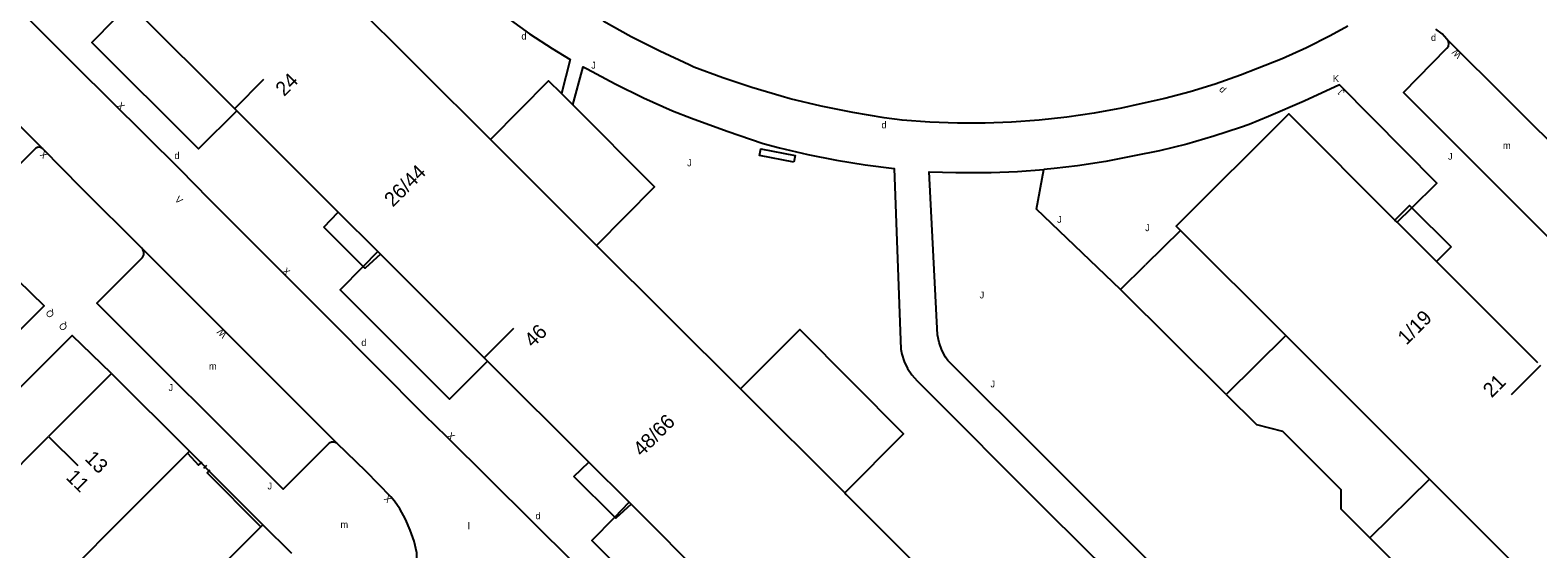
# Model space of a CAD drawing. Extents: x 134999 to 136502, y 457398 to 459002.
# Drawn here: x 135186.5 to 135296.2, y 458865.7 to 458903.5 of the extents above; entities that cross this region are included whole.
import ezdxf

# ---------------------------------------------------------------- set-up
doc = ezdxf.new("R2010")
doc.units = 0
for name, color, linetype in [('RI_DGTB_15', 7, 'Continuous'), ('RI_DGTB_19', 7, 'Continuous'), ('RI_DGTB_29', 7, 'Continuous'), ('RI_DGTB_3', 7, 'Continuous'), ('RI_DGTB_30', 7, 'Continuous'), ('RI_DGTB_31', 7, 'Continuous'), ('RI_DGTB_32', 7, 'Continuous'), ('RI_DGTB_35', 7, 'Continuous'), ('RI_DGTB_36', 7, 'Continuous'), ('RI_DGTB_4', 7, 'Continuous'), ('RI_DGTB_43', 7, 'Continuous'), ('RI_DGTB_48', 7, 'Continuous'), ('RI_DGTB_53', 7, 'Continuous'), ('RI_DGTB_54', 7, 'Continuous'), ('RI_DGTB_7', 7, 'Continuous')]:
    doc.layers.add(name, color=color, linetype=linetype)

msp = doc.modelspace()

# ---------------------------------------------------------------- linework, layer by layer
at = {"layer": 'RI_DGTB_15'}
for p, q in [((135201.378, 458897.805), (135203.498, 458899.929)), ((135219.54, 458879.623), (135221.688, 458881.775)), ((135296.425, 458879.047), (135294.306, 458876.925)), ((135187.822, 458873.894), (135189.946, 458871.775))]:
    msp.add_line(p, q, dxfattribs=at)
at = {"layer": 'RI_DGTB_19'}
for points in [[(135265.86, 458884.608), (135259.741, 458890.451), (135260.29, 458893.34)], [(135273.557, 458876.949), (135275.75, 458874.758), (135277.659, 458874.264), (135281.903, 458870.022), (135281.903, 458868.607), (135284.024, 458866.486)]]:
    msp.add_lwpolyline(points, dxfattribs=at)
at = {"layer": 'RI_DGTB_3'}
for p, q in [((135209.568, 458905.956), (135219.99, 458895.543)), ((135201.362, 458897.789), (135193.93, 458905.216)), ((135201.531, 458897.62), (135201.362, 458897.789)), ((135219.99, 458895.543), (135227.722, 458887.818)), ((135270.221, 458888.912), (135277.898, 458881.237)), ((135219.54, 458879.623), (135211.989, 458887.169)), ((135227.722, 458887.818), (135238.189, 458877.36)), ((135277.898, 458881.237), (135288.264, 458870.875)), ((135219.778, 458879.385), (135219.54, 458879.623)), ((135238.189, 458877.36), (135245.783, 458869.766)), ((135288.264, 458870.875), (135288.363, 458870.776)), ((135288.363, 458870.776), (135296.053, 458863.087)), ((135245.783, 458869.766), (135245.897, 458869.652)), ((135245.897, 458869.652), (135256.251, 458859.298)), ((135237.716, 458861.455), (135230.224, 458868.947))]:
    msp.add_line(p, q, dxfattribs=at)
for points in [[(135208.911, 458890.245), (135201.531, 458897.62)], [(135285.842, 458889.665), (135278.104, 458897.399), (135269.923, 458889.21), (135270.221, 458888.912)], [(135211.799, 458887.359), (135208.911, 458890.245)], [(135286.001, 458889.506), (135285.842, 458889.665)], [(135288.869, 458886.639), (135286.001, 458889.506)], [(135211.989, 458887.169), (135211.799, 458887.359)], [(135296.246, 458879.263), (135288.869, 458886.639)], [(135227.146, 458872.022), (135219.778, 458879.385)], [(135230.083, 458869.088), (135227.146, 458872.022)], [(135230.224, 458868.947), (135230.083, 458869.088)]]:
    msp.add_lwpolyline(points, dxfattribs=at)
at = {"layer": 'RI_DGTB_32'}
msp.add_lwpolyline([(135242.089, 458893.888), (135239.579, 458894.367), (135239.673, 458894.858), (135242.183, 458894.379), (135242.089, 458893.888)], dxfattribs=at)
at = {"layer": 'RI_DGTB_4'}
for p, q in [((135192.399, 458878.469), (135187.822, 458873.894)), ((135192.399, 458878.469), (135198.078, 458872.802)), ((135183.422, 458869.476), (135187.822, 458873.894)), ((135198.078, 458872.802), (135197.936, 458872.66)), ((135197.936, 458872.66), (135193.499, 458868.212)), ((135193.499, 458868.212), (135189.105, 458863.807)), ((135203.412, 458867.449), (135203.27, 458867.308)), ((135205.54, 458865.35), (135203.412, 458867.449))]:
    msp.add_line(p, q, dxfattribs=at)
msp.add_lwpolyline([(135203.27, 458867.308), (135198.841, 458862.847), (135199.225, 458862.481)], dxfattribs=at)
at = {"layer": 'RI_DGTB_48'}
for p, q in [((135270.221, 458888.912), (135267.683, 458886.4)), ((135265.86, 458884.608), (135267.683, 458886.4)), ((135273.557, 458876.949), (135265.86, 458884.608)), ((135277.898, 458881.237), (135273.557, 458876.949)), ((135288.363, 458870.776), (135284.024, 458866.486)), ((135291.753, 458858.781), (135284.024, 458866.486))]:
    msp.add_line(p, q, dxfattribs=at)
for points in [[(135225.169, 458898.898), (135224.225, 458899.808), (135219.99, 458895.543)], [(135227.722, 458887.818), (135231.944, 458892.085), (135225.993, 458898.053)], [(135245.783, 458869.766), (135250.054, 458874.069), (135242.513, 458881.678), (135238.189, 458877.36)]]:
    msp.add_lwpolyline(points, dxfattribs=at)
at = {"layer": 'RI_DGTB_53'}
msp.add_line((135220.467, 458904.962), (135222.843, 458903.247), dxfattribs=at)
at = {"layer": 'RI_DGTB_54'}
for p, q in [((135176.541, 458905.674), (135187.393, 458894.854)), ((135302.003, 458890.482), (135289.629, 458902.856)), ((135225.993, 458898.053), (135225.169, 458898.898)), ((135208.796, 458873.389), (135194.603, 458887.6)), ((135198.925, 458871.952), (135198.078, 458872.802)), ((135198.982, 458872.009), (135198.868, 458871.895)), ((135199.495, 458871.381), (135198.925, 458871.952)), ((135199.495, 458871.381), (135198.925, 458871.952)), ((135199.324, 458871.78), (135199.096, 458871.552)), ((135199.552, 458871.438), (135199.438, 458871.324)), ((135203.412, 458867.449), (135199.495, 458871.381))]:
    msp.add_line(p, q, dxfattribs=at)
for points in [[(135180.372, 458910.298), (135189.799, 458900.884), (135197.377, 458893.37), (135199.478, 458891.21), (135208.149, 458882.535), (135215.191, 458875.439), (135216.799, 458873.888), (135226.078, 458864.647), (135233.665, 458857.063), (135235.632, 458855.04), (135251.637, 458839.052), (135253.729, 458837.015), (135264.451, 458826.236), (135277.549, 458813.142), (135289.193, 458801.432), (135289.299, 458801.33), (135289.855, 458800.863)], [(135187.393, 458894.854), (135187.239, 458894.947), (135187.06, 458894.964), (135186.891, 458894.903), (135186.773, 458894.789), (135183.478, 458891.51), (135173.261, 458901.703), (135176.507, 458905.009), (135176.616, 458905.174), (135176.653, 458905.369), (135176.609, 458905.563), (135176.541, 458905.674)], [(135201.531, 458897.62), (135198.747, 458894.842), (135190.97, 458902.613), (135192.675, 458904.341)], [(135282.411, 458903.794), (135281.121, 458903.087), (135279.393, 458902.219), (135277.631, 458901.424), (135275.837, 458900.702), (135274.599, 458900.215), (135272.764, 458899.565), (135270.934, 458899.002), (135269.082, 458898.515), (135267.212, 458898.107), (135265.938, 458897.824), (135263.949, 458897.45), (135261.947, 458897.154), (135259.935, 458896.938), (135257.916, 458896.802), (135256.01, 458896.722), (135253.991, 458896.714), (135251.973, 458896.787), (135249.959, 458896.939), (135248.663, 458897.12), (135246.363, 458897.505), (135244.077, 458897.968), (135241.809, 458898.51), (135241.16, 458898.685), (135239.018, 458899.316), (135236.9, 458900.024), (135234.809, 458900.807), (135234.448, 458900.968), (135232.328, 458901.963), (135230.244, 458903.029), (135228.198, 458904.166)], [(135289.629, 458902.856), (135289.274, 458903.225), (135288.828, 458903.579)], [(135222.843, 458903.247), (135224.486, 458902.169), (135225.796, 458901.375), (135225.169, 458898.898)], [(135302.003, 458890.482), (135301.815, 458890.595), (135301.599, 458890.634), (135301.384, 458890.594), (135301.265, 458890.533), (135298.099, 458887.312), (135286.463, 458898.967), (135289.628, 458902.182), (135289.735, 458902.343), (135289.769, 458902.534), (135289.723, 458902.723), (135289.629, 458902.856)], [(135225.993, 458898.053), (135226.75, 458900.839), (135227.04, 458900.676), (135229.071, 458899.589), (135231.14, 458898.572), (135233.242, 458897.628), (135234.627, 458897.085), (135237.227, 458896.131), (135239.854, 458895.253), (135241.04, 458894.931), (135243.1, 458894.438), (135245.178, 458894.023), (135247.269, 458893.686), (135249.372, 458893.429), (135249.863, 458880.259), (135249.938, 458879.879), (135250.112, 458879.343), (135250.36, 458878.836), (135250.677, 458878.369), (135251.057, 458877.952), (135260.605, 458868.361), (135271.704, 458857.371)], [(135287.07, 458890.559), (135288.882, 458892.343), (135281.798, 458899.513), (135279.232, 458898.32), (135276.633, 458897.2), (135275.229, 458896.631), (135274.595, 458896.405), (135272.65, 458895.765), (135270.682, 458895.201), (135268.693, 458894.714), (135266.855, 458894.337), (135264.796, 458893.937), (135262.723, 458893.615), (135261.037, 458893.413), (135260.29, 458893.34)], [(135194.603, 458887.6), (135190.216, 458891.983), (135187.393, 458894.854)], [(135320.319, 458830.28), (135311.552, 458821.422), (135301.025, 458831.815), (135293.254, 458839.459), (135260.543, 458872.19), (135253.283, 458879.412), (135253.119, 458879.664), (135252.853, 458880.182), (135252.66, 458880.733), (135252.544, 458881.304), (135251.932, 458893.173), (135253.864, 458893.131), (135256.444, 458893.139), (135258.369, 458893.2), (135260.29, 458893.34)], [(135286.001, 458889.506), (135287.07, 458890.559)], [(135208.796, 458873.389), (135208.619, 458873.466), (135208.426, 458873.464), (135208.249, 458873.386), (135208.205, 458873.35), (135204.89, 458870.045), (135191.345, 458883.603), (135194.661, 458886.933), (135194.745, 458887.115), (135194.752, 458887.316), (135194.681, 458887.504), (135194.603, 458887.6)], [(135210.735, 458886.282), (135211.799, 458887.359)], [(135184.591, 458886.256), (135187.494, 458883.409), (135179.229, 458875.087), (135176.257, 458878.028)], [(135219.778, 458879.385), (135217.011, 458876.61), (135209.052, 458884.578), (135210.735, 458886.282)], [(135192.399, 458878.469), (135189.546, 458881.245), (135158.146, 458849.833), (135160.973, 458846.985)], [(135185.488, 458833.418), (135199.525, 458847.416), (135206.897, 458854.794), (135212.936, 458860.779), (135213.39, 458861.312), (135213.781, 458861.892), (135214.102, 458862.514), (135214.351, 458863.168), (135214.524, 458863.847), (135214.618, 458864.54), (135214.632, 458865.24), (135214.624, 458865.405), (135214.427, 458866.245), (135214.154, 458867.063), (135213.806, 458867.852), (135213.386, 458868.606), (135213.003, 458869.176), (135212.741, 458869.482), (135210.931, 458871.331), (135208.796, 458873.389)], [(135197.936, 458872.66), (135198.745, 458871.786), (135198.925, 458871.952)], [(135203.27, 458867.308), (135199.355, 458871.242), (135199.495, 458871.381)], [(135229.038, 458868.014), (135230.083, 458869.088)], [(135237.92, 458861.251), (135235.111, 458858.518), (135227.377, 458866.306), (135229.038, 458868.014)]]:
    msp.add_lwpolyline(points, dxfattribs=at)
at = {"layer": 'RI_DGTB_7'}
for p, q in [((135207.857, 458889.148), (135208.911, 458890.245)), ((135289.93, 458887.7), (135288.869, 458886.639)), ((135226.066, 458870.956), (135227.146, 458872.022))]:
    msp.add_line(p, q, dxfattribs=at)
for points in [[(135285.842, 458889.665), (135286.903, 458890.726), (135287.07, 458890.559)], [(135287.07, 458890.559), (135289.93, 458887.7)], [(135210.735, 458886.282), (135207.857, 458889.148)], [(135211.989, 458887.169), (135210.872, 458886.145), (135210.735, 458886.282)], [(135229.038, 458868.014), (135226.066, 458870.956)], [(135230.224, 458868.947), (135229.122, 458867.931), (135229.038, 458868.014)]]:
    msp.add_lwpolyline(points, dxfattribs=at)

# ---------------------------------------------------------------- texts
at = {"layer": 'RI_DGTB_29'}
for p in [(135222.243, 458902.82), (135288.464, 458902.719), (135248.458, 458896.348), (135196.984, 458894.112), (135210.589, 458880.484), (135223.27, 458867.854)]:
    msp.add_text('d', height=0.5, dxfattribs=at).set_placement(p)
msp.add_text('d', height=0.5, rotation=314.89282, dxfattribs=at).set_placement((135272.998, 458899.138))
at = {"layer": 'RI_DGTB_30'}
for s, rotation, p in [('W', 135.1279, (135290.747, 458901.739)), ('X', 315.03131, (135192.751, 458897.96)), ('X', 135.00943, (135187.802, 458894.437)), ('V', 315.03131, (135196.971, 458891.111)), ('X', 315.03131, (135204.793, 458885.892)), ('W', 135.00943, (135200.837, 458881.352)), ('X', 315.03131, (135216.778, 458873.893)), ('X', 135.00943, (135212.86, 458869.358))]:
    msp.add_text(s, height=0.5, rotation=rotation, dxfattribs=at).set_placement(p)
msp.add_text('K', height=0.5, dxfattribs=at).set_placement((135281.322, 458899.725))
at = {"layer": 'RI_DGTB_31'}
for p in [(135227.328, 458900.697), (135234.309, 458893.583), (135289.704, 458894.058), (135261.247, 458889.453), (135267.654, 458888.854), (135255.603, 458883.948), (135196.554, 458877.202), (135256.392, 458877.463), (135203.76, 458870.026)]:
    msp.add_text('J', height=0.5, dxfattribs=at).set_placement(p)
for s, rotation, p in [('J', 134.65436, (135282.221, 458899.017)), ('Q', 135.00943, (135188.281, 458882.822)), ('Q', 135.00943, (135189.238, 458881.886))]:
    msp.add_text(s, height=0.5, rotation=rotation, dxfattribs=at).set_placement(p)
at = {"layer": 'RI_DGTB_35'}
for s, rotation, p in [('1/19', 45.0081, (135286.672, 458880.499)), ('13', 315.0569, (135190.392, 458872.21))]:
    msp.add_text(s, height=1.054, rotation=rotation, dxfattribs=at).set_placement(p)
at = {"layer": 'RI_DGTB_36'}
for s, rotation, p in [('24', 45.0081, (135204.972, 458898.622)), ('26/44', 45.0569, (135212.891, 458890.561)), ('46', 45.0081, (135223.085, 458880.311)), ('21', 45.0081, (135292.88, 458876.661)), ('48/66', 45.0569, (135231.014, 458872.372)), ('11', 315.0488, (135189.028, 458870.845))]:
    msp.add_text(s, height=1.054, rotation=rotation, dxfattribs=at).set_placement(p)
at = {"layer": 'RI_DGTB_43'}
for s, p in [('m', (135293.702, 458894.851)), ('m', (135199.5, 458878.759)), ('m', (135209.072, 458867.219)), ('l', (135218.338, 458867.115))]:
    msp.add_text(s, height=0.5, dxfattribs=at).set_placement(p)

doc.saveas('drawing.dxf')
